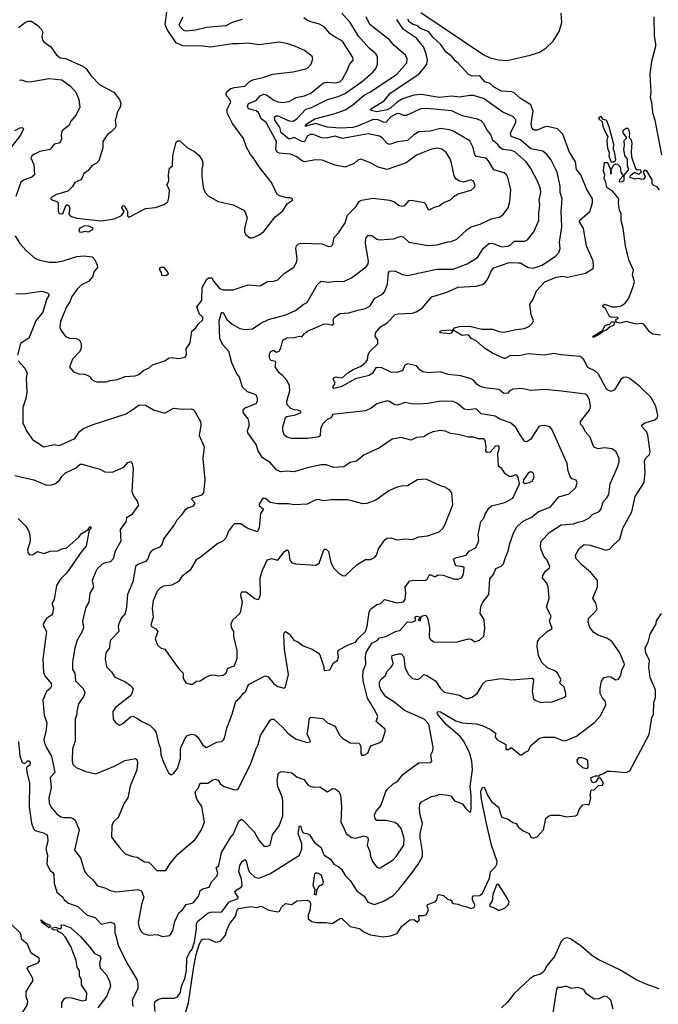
# Model space of a CAD drawing. Extents: x 1552294 to 1694791, y 811929 to 917222.
# Tile 327 of 643: x 1614124 to 1619149, y 879983 to 887724. Entities that reach past the tile are written whole.
import ezdxf

# ---------------------------------------------------------------- set-up
doc = ezdxf.new("R2010")
doc.units = 0

msp = doc.modelspace()

# ---------------------------------------------------------------- linework, layer by layer
at = {"layer": '0CON10XD'}
for points in [[(1616075, 886484.2), (1616007.6, 886567.6), (1615965, 886636.2), (1615940, 886665), (1615907, 886727), (1615885, 886790), (1615798.5, 886908.5), (1615758.1, 886985), (1615754.6, 887015.4), (1615784.4, 887075), (1615777.3, 887095), (1615750.9, 887125), (1615750, 887145), (1615762.9, 887165), (1615785, 887182.3), (1615815, 887191.6), (1615895, 887200.9), (1615931.7, 887238.3), (1615958.7, 887251.3), (1616045, 887271.5), (1616114, 887296), (1616275, 887313.1), (1616375, 887337.1), (1616395, 887347.5), (1616418, 887375), (1616431.2, 887415), (1616426.2, 887435), (1616365, 887481.4), (1616295, 887511.9), (1616225, 887536.7), (1616165, 887548.1), (1616005, 887527.1), (1615925, 887540.4), (1615845, 887532.7), (1615795, 887534.5), (1615625, 887506.5), (1615565, 887514.5), (1615407.8, 887517.8), (1615355, 887541.4), (1615285.5, 887645.5), (1615268.4, 887685), (1615282, 887785)], [(1617225, 886818.5), (1617175, 886774.6), (1617097.8, 886762.2), (1617035, 886743.3), (1617015, 886751.1), (1616975, 886794.5), (1616955, 886807.1), (1616865, 886825.3), (1616665, 886790.6), (1616605, 886807.7), (1616537.6, 886792.4), (1616497.5, 886795), (1616435, 886820.4), (1616415, 886822.1), (1616388.2, 886811.8), (1616365, 886764.6), (1616345, 886766.5), (1616285, 886796.4), (1616245, 886783.2), (1616182.6, 886835), (1616170.3, 886875), (1616132.3, 886935), (1616129.5, 886960.5), (1616142.2, 886967.8), (1616155, 886966.9), (1616245, 886927.5), (1616275, 886927.2), (1616305.4, 886945), (1616375, 887020.4), (1616415, 887029.5), (1616545, 887095.3), (1616630.9, 887119.1), (1616685, 887143.9), (1616820.1, 887239.9), (1616905.3, 887314.7), (1616925, 887340.8), (1616939.1, 887375), (1616938.2, 887435), (1616925.9, 887455.9), (1616875, 887501.1), (1616790.6, 887595), (1616725, 887702.5), (1616658.8, 887775)], [(1617281.2, 887781.2), (1617775, 887447.6), (1617825, 887423.1), (1617895, 887406.9), (1617958.3, 887401.8), (1618139.2, 887445), (1618215, 887469.4), (1618265, 887499.8), (1618322.4, 887555), (1618368.2, 887631.8), (1618389, 887701), (1618385.2, 887774.8)], [(1614087.5, 886025), (1614124.2, 885965), (1614175, 885908), (1614245, 885846.2), (1614282.5, 885832.5), (1614355, 885817.8), (1614415, 885817.9), (1614465, 885827.7), (1614575, 885863.2), (1614631.7, 885868.3), (1614695, 885859.1), (1614715.3, 885835), (1614733.8, 885795), (1614735.6, 885775), (1614710, 885745), (1614698.2, 885701.8), (1614665.4, 885664.6), (1614610.2, 885639.8), (1614575.6, 885604.4), (1614535, 885547.5), (1614518.5, 885505), (1614492.9, 885465), (1614445, 885350), (1614440, 885305), (1614449.5, 885279.5), (1614485, 885232.5), (1614515, 885220), (1614568, 885218), (1614593.9, 885203.9), (1614608.3, 885178.3), (1614607.5, 885145), (1614598, 885115), (1614538.8, 885055), (1614515, 884992.5), (1614546.4, 884956.4), (1614590.7, 884940.7), (1614635, 884937.5), (1614655, 884930), (1614677.5, 884915), (1614687, 884897), (1614715, 884882.5), (1614735, 884876.7), (1614805, 884876), (1614835, 884887.5), (1614895, 884896.2), (1614955, 884917.5), (1615032.5, 884925), (1615061.2, 884935), (1615101.3, 884968.7), (1615143, 884987), (1615168.8, 885011.2), (1615265, 885042.5), (1615295, 885063.3), (1615315, 885066.7), (1615375, 885059.2), (1615425, 885070), (1615436.2, 885095), (1615433.3, 885135), (1615466, 885184), (1615472, 885222), (1615478.8, 885275), (1615509.5, 885300.5), (1615529.2, 885330.8), (1615565.8, 885365), (1615565.6, 885385), (1615538.3, 885408.3), (1615517.1, 885465), (1615558.2, 885515), (1615560.9, 885619.1), (1615596.7, 885685), (1615610, 885695), (1615635.8, 885695), (1615651.4, 885665), (1615695, 885611.4), (1615725, 885599.4), (1615805, 885600), (1615922.1, 885637.9), (1616015, 885632), (1616074.2, 885665.8), (1616125, 885669.2), (1616155, 885678), (1616205, 885728), (1616281.2, 885778.8), (1616302.5, 885815), (1616306.8, 885843.2), (1616295.6, 885925), (1616303, 885947), (1616317.6, 885962.4), (1616335, 885966.9), (1616505, 885960.8), (1616555, 885941.2), (1616575, 885943.3), (1616587.5, 885955), (1616598.3, 886011.7), (1616632.7, 886047.3), (1616685, 886127.5), (1616702.6, 886187.4), (1616768.3, 886251.7), (1616796.4, 886293.6), (1616814.6, 886305.4), (1616905, 886321.8), (1617035, 886305.6), (1617072.5, 886292.5), (1617105, 886266.5), (1617135, 886256.4), (1617155, 886262.5), (1617188.7, 886301.3), (1617205, 886305.8), (1617305.4, 886285.4), (1617316.9, 886275), (1617334.2, 886235), (1617345, 886230), (1617388.9, 886251.1), (1617425, 886260), (1617455.8, 886284.2), (1617515, 886307.5), (1617542.5, 886335), (1617575, 886353.8), (1617675.4, 886384.6), (1617702.5, 886407.5), (1617708.8, 886421.2), (1617695.8, 886455), (1617675, 886465.5), (1617615, 886447.1), (1617584.5, 886454.5), (1617558.7, 886468.7), (1617541.4, 886495), (1617521.1, 886595), (1617508.1, 886635), (1617478.6, 886678.6), (1617446.2, 886705), (1617415, 886712.5), (1617363.3, 886705), (1617245, 886658.5), (1617165, 886597.3), (1617016.1, 886546.1), (1616943.3, 886565), (1616885, 886598.6), (1616807.3, 886627.3), (1616785, 886620), (1616755, 886594.2), (1616685, 886563.8), (1616605, 886578.9), (1616505, 886620), (1616455, 886621.1), (1616365, 886605.6), (1616350.4, 886610.4), (1616305, 886645.6), (1616255, 886665.6), (1616165, 886674.7), (1616147.1, 886685), (1616139.4, 886705), (1616144.7, 886765), (1616085.2, 886875.2), (1616063.9, 886915), (1616024, 886945), (1616004, 886995), (1615985, 887007.7), (1615923.3, 887023.3), (1615917.3, 887045), (1615925, 887065.6), (1615985, 887087.3), (1616016.9, 887125), (1616045, 887137.3), (1616065, 887132.2), (1616125, 887090.7), (1616155, 887078.7), (1616195, 887073.1), (1616245, 887081.2), (1616298.3, 887111.8), (1616365, 887125.9), (1616415, 887146.8), (1616515, 887227.1), (1616545, 887232.5), (1616605, 887226.9), (1616642.5, 887235), (1616665, 887255.6), (1616707.1, 887335), (1616718.7, 887371.3), (1616748.5, 887405), (1616746.1, 887426.1), (1616665, 887554.2), (1616592, 887595), (1616565, 887615.8), (1616518.8, 887668.8), (1616481.9, 887688.1), (1616414.2, 887705.8), (1616381.4, 887721.4), (1616358.7, 887738.7)], [(1614115, 887663.3), (1614167.7, 887702.3), (1614187.3, 887712.7), (1614215, 887712.5), (1614265, 887680), (1614296.6, 887646.6), (1614306, 887625), (1614299.6, 887595), (1614304.7, 887564.7), (1614315, 887550.6), (1614369.7, 887509.7), (1614410.9, 887450.9), (1614443.3, 887425), (1614485, 887419.4), (1614626, 887355), (1614650, 887335), (1614684.7, 887284.7), (1614755, 887211.1), (1614865, 887154), (1614910, 887095), (1614919.2, 887065), (1614914.1, 887035.9), (1614890.8, 886995), (1614884, 886955), (1614874.2, 886935), (1614880.8, 886895), (1614877.5, 886875), (1614845, 886840.8), (1614815, 886821.2), (1614777.1, 886765), (1614778.1, 886715), (1614746.6, 886613.4), (1614728.8, 886595), (1614695, 886576.7), (1614657.4, 886532.6), (1614628, 886515), (1614614.2, 886475), (1614604, 886465), (1614558.1, 886445), (1614538.8, 886411.2), (1614504, 886375), (1614415, 886348.8), (1614372.5, 886325), (1614370, 886315), (1614385.8, 886304.2), (1614416.2, 886295), (1614428, 886285), (1614427.1, 886215), (1614435, 886200.6), (1614455, 886198.1), (1614467.5, 886205), (1614484.5, 886255.5), (1614495, 886269.2), (1614505, 886269.2), (1614517.7, 886245), (1614510.5, 886195), (1614525, 886180), (1614575, 886163.8), (1614765, 886142.5), (1614871.2, 886158.8), (1614925.8, 886184.2), (1614946.7, 886215), (1614927.5, 886245), (1614935, 886262.5), (1614945, 886260), (1614965, 886232.5), (1614973.3, 886215), (1614972, 886182), (1614985, 886172.5), (1615115, 886239.5), (1615192.7, 886247.3), (1615260.3, 886269.7), (1615288.7, 886291.3), (1615298, 886322), (1615303.1, 886385), (1615280.8, 886425), (1615298.6, 886455), (1615294.4, 886505), (1615303, 886557), (1615325.8, 886575), (1615330, 886655), (1615342.5, 886707.5), (1615355, 886760), (1615368.3, 886771.7), (1615385, 886772.5), (1615445, 886717.5), (1615498.3, 886688.3), (1615537.5, 886655), (1615563, 886613), (1615566.2, 886585), (1615556.2, 886545), (1615556.2, 886495), (1615567.5, 886405), (1615584, 886365), (1615608.3, 886338.3), (1615686.7, 886295), (1615805, 886267.5), (1615894.2, 886224.2), (1615913.8, 886165), (1615894, 886085), (1615893.8, 886055), (1615900, 886035), (1615935, 886008.8), (1615955, 886008.8), (1616007.7, 886032.3), (1616045, 886058), (1616135, 886174), (1616190.9, 886219.1), (1616232.3, 886277.7), (1616270, 886305), (1616270, 886315), (1616255, 886322.5), (1616225, 886322.5), (1616167.7, 886337.7), (1616150.3, 886350.3), (1616105.7, 886445), (1616075, 886484.2)], [(1614657, 883643), (1614648.5, 883585), (1614612.5, 883545), (1614495, 883374.4), (1614445.6, 883325), (1614414.6, 883275.4), (1614394.2, 883165.8), (1614377.5, 883135), (1614389.2, 883099.2), (1614382, 883055), (1614375, 883042), (1614335, 883015.6), (1614310, 882975), (1614311.4, 882955), (1614334.2, 882915), (1614306.7, 882695), (1614312.2, 882595), (1614322.9, 882565), (1614371.4, 882505), (1614375.7, 882485), (1614365, 882465.8), (1614335, 882441.4), (1614306.7, 882375), (1614317, 882257), (1614338.5, 882195), (1614331.1, 882125), (1614314, 882065), (1614315.9, 882045.9), (1614332.1, 882005), (1614373.8, 881933.8), (1614401.9, 881805), (1614364.1, 881765), (1614371.5, 881685), (1614352.9, 881605), (1614355.9, 881565.9), (1614368.8, 881535), (1614415, 881482.5), (1614447.9, 881457.9), (1614465, 881451.5), (1614525, 881450.5), (1614545, 881444.4), (1614561.2, 881431.2), (1614592.2, 881355), (1614555.6, 881195), (1614603.1, 881133.1), (1614635, 881028.8), (1614652.6, 881002.6), (1614698, 880965), (1614737.5, 880915), (1614795, 880897.1), (1614836.6, 880876.6), (1614885, 880866.9), (1615055, 880884.4), (1615083.6, 880873.6), (1615102.1, 880825), (1615082.4, 880767.6), (1615056, 880625), (1615063.1, 880583.1), (1615080, 880555), (1615095, 880540), (1615140, 880525), (1615205, 880531.2), (1615247, 880517), (1615305, 880522.5), (1615329.5, 880560.5), (1615345.8, 880635), (1615375, 880701.2), (1615404, 880725), (1615435, 880766.9), (1615489.6, 880780.4), (1615534.3, 880835), (1615545, 880876.2), (1615565, 880890), (1615615, 880904.2), (1615632, 880945), (1615675, 880990.6), (1615682.7, 881015), (1615671.2, 881055), (1615691.2, 881075), (1615712.1, 881175), (1615785, 881296.2), (1615805, 881317.5), (1615847.2, 881422.8), (1615863.7, 881436.3), (1615874.7, 881434.7), (1615968.3, 881338.3), (1616005, 881274.3), (1616045, 881226.7), (1616075, 881226), (1616093.8, 881235), (1616114.4, 881315), (1616165, 881386.7), (1616194.7, 881465.3), (1616195.4, 881585.4), (1616188.9, 881615), (1616154.7, 881694.7), (1616149.2, 881745), (1616160.5, 881799.5), (1616175, 881811.1), (1616196.6, 881813.4), (1616265, 881802.2), (1616307.3, 881767.3), (1616359.8, 881749.8), (1616395, 881705.7), (1616415, 881695.6), (1616445, 881689.4), (1616485, 881692), (1616545, 881652.5), (1616585, 881678.6), (1616605, 881675.5), (1616635, 881655.7), (1616647.3, 881627.3), (1616655.4, 881535.4), (1616650.9, 881415), (1616666.4, 881386.4), (1616692.9, 881325), (1616735, 881294.2), (1616765, 881289.2), (1616835, 881306.2), (1616862.5, 881295), (1616866.1, 881276.1), (1616859.2, 881235), (1616879.4, 881185), (1616884.4, 881145), (1616900.6, 881105), (1616935, 881060), (1616955, 881054), (1616965, 881057.5), (1617061.7, 881118.3), (1617086.7, 881145), (1617146.2, 881235), (1617149.6, 881285), (1617125.4, 881365), (1617102.7, 881395), (1617075, 881412.5), (1617005, 881426.5), (1616935, 881426.7), (1616918.8, 881445), (1616915.8, 881475), (1616932.5, 881505), (1616966, 881544), (1617004.3, 881655), (1617016.9, 881675), (1617063.6, 881716.4), (1617097.3, 881735), (1617139.6, 881790.4), (1617219.5, 881850.5), (1617265, 881880), (1617355, 881882.5), (1617368, 881895), (1617360, 881945), (1617374.2, 881975.8), (1617377.1, 882005), (1617343.1, 882185), (1617306.7, 882225), (1617151.4, 882291.4), (1617075, 882356.5), (1617005, 882399.1), (1616964.4, 882455), (1616955.6, 882485), (1616955.6, 882514.4), (1616964.5, 882535.5), (1617001.1, 882568.9), (1617015, 882602.5), (1617042.8, 882627.2), (1617058.9, 882651.1), (1617061.5, 882665), (1617051.8, 882708.2), (1617055, 882724.2), (1617105, 882739.3), (1617125, 882737.1), (1617145.6, 882715.6), (1617155, 882636.7), (1617166.7, 882605), (1617182.5, 882575), (1617214.4, 882545), (1617255, 882537.1), (1617275, 882546.4), (1617305, 882575.8), (1617326.7, 882566.7), (1617396.2, 882525), (1617436.2, 882465), (1617465, 882436), (1617584.2, 882414.2), (1617615, 882394.2), (1617645, 882384), (1617685, 882397.5), (1617724.2, 882425), (1617769.4, 882505), (1617795, 882526.2), (1617913.2, 882543.2), (1617995, 882532.9), (1618155, 882547.5), (1618166, 882535), (1618157.1, 882445), (1618166, 882385), (1618185, 882370), (1618225, 882354.3), (1618275, 882361.4), (1618305, 882359.2), (1618405, 882394), (1618420, 882405), (1618422, 882425), (1618407.1, 882475), (1618376, 882505), (1618373.8, 882515), (1618384, 882535), (1618355.7, 882585), (1618333.8, 882605), (1618277.9, 882627.9), (1618231.1, 882671.1), (1618205.4, 882725.4), (1618195.8, 882795.8), (1618198.5, 882831.5), (1618215, 882859.2), (1618275, 882913.3), (1618313, 882937), (1618292.9, 882995), (1618305.5, 883035.5), (1618268.8, 883105), (1618290.6, 883175), (1618283.1, 883265), (1618272.5, 883295), (1618237.5, 883335), (1618240.8, 883355), (1618261.9, 883388.1), (1618292, 883415), (1618295.5, 883425), (1618275.5, 883475), (1618247.2, 883507.2), (1618228.2, 883555), (1618222.1, 883585), (1618226.5, 883625), (1618294.2, 883695.8), (1618385, 883752), (1618485, 883760.6), (1618515, 883774.5), (1618555, 883780), (1618601.2, 883805), (1618633.8, 883835), (1618680, 883855), (1618696.8, 883873.2), (1618715, 883932.5), (1618744.5, 883965.5), (1618760, 883990), (1618769.4, 884075), (1618826.9, 884205), (1618841.7, 884248.3), (1618841.4, 884275), (1618816, 884325), (1618785, 884350), (1618725, 884358.9), (1618675, 884349.2), (1618650.3, 884360.3), (1618637, 884377), (1618612, 884442), (1618572, 884485), (1618553.8, 884525), (1618536.7, 884545), (1618536.2, 884565), (1618605, 884651.2), (1618611.4, 884668.6), (1618614.6, 884685), (1618606.8, 884735), (1618589.5, 884769.5), (1618575, 884778.8), (1618385.9, 884804.1), (1618255, 884815.4), (1618145, 884807.8), (1618074.7, 884825.3), (1618005, 884820), (1617978.8, 884805), (1617963.6, 884786.4), (1617934.3, 884784.3), (1617895.2, 884815.2), (1617785, 884830.2), (1617741.8, 884841.8), (1617722.5, 884855), (1617695, 884889.2), (1617675, 884901.4), (1617595, 884924.4), (1617495, 884933.1), (1617435, 884955.5), (1617345, 884947.1), (1617295.8, 884955.8), (1617271.7, 884971.7), (1617245, 885002), (1617175, 885018.1), (1617155, 885008.8), (1617135, 884963.6), (1617085, 884950.6), (1617045, 884952.7), (1616969.4, 884989.4), (1616925, 884986.7), (1616901.1, 884945), (1616874.1, 884925.9), (1616765, 884899.1), (1616652.5, 884837.5), (1616595, 884824.6), (1616588.6, 884835), (1616605.6, 884865), (1616592.2, 884895), (1616592.6, 884907.4), (1616615, 884914.6), (1616655, 884908.8), (1616675, 884918.2), (1616705, 884946.4), (1616746.9, 884973.1), (1616809.9, 885000.1), (1616848.2, 885031.8), (1616859.6, 885050.4), (1616865, 885090), (1616876.4, 885113.6), (1616941.2, 885175), (1616942, 885205), (1616921.2, 885235), (1616926, 885265), (1616962.2, 885307.8), (1617015, 885341.4), (1617078.8, 885405), (1617101.2, 885411.2), (1617215, 885415.8), (1617244.3, 885425.7), (1617290, 885455), (1617366.3, 885543.7), (1617485, 885582.1), (1617575, 885620.8), (1617715, 885627.8), (1617765, 885641.5), (1617784.7, 885655.3), (1617805, 885682.2), (1617837.4, 885752.6), (1617855, 885771.9), (1617975, 885814.5), (1618045, 885811.8), (1618065, 885813.3), (1618125, 885775.5), (1618165, 885770), (1618235, 885793.6), (1618339.2, 885865), (1618365, 885893.8), (1618376.9, 885925), (1618371.4, 885975), (1618388.5, 886095), (1618384.6, 886214.6), (1618391.8, 886315), (1618377.1, 886365), (1618376.2, 886415), (1618351.8, 886525), (1618303.9, 886623.9), (1618270.6, 886665), (1618239.8, 886689.8), (1618145, 886709.3), (1618065, 886780.5), (1617991.4, 886805), (1617984.5, 886835), (1618027.5, 886915), (1618027.3, 886937.3), (1618005, 886962.2), (1617926.6, 886996.6), (1617774.3, 887105), (1617695, 887126.7), (1617665, 887127.8), (1617584.8, 887115.2), (1617525, 887121.2), (1617425, 887111.9), (1617285, 887135.8), (1617225, 887131), (1617135, 887102.3), (1617093.7, 887076.3), (1617045, 887031.3), (1617015, 887015.7), (1616935, 886998.1), (1616888.7, 887008.7), (1616882, 887015), (1616891.4, 887025), (1616990.5, 887085), (1617039.5, 887145), (1617265, 887296.6), (1617307.8, 887345), (1617328.5, 887375), (1617332.9, 887405), (1617322.3, 887455), (1617301.2, 887511.2), (1617247.4, 887577.4), (1617145, 887645.4), (1617090.6, 887725)], [(1615050.9, 881880.9), (1615044.6, 881825), (1614993.4, 881696.6), (1614975.7, 881605), (1614945, 881563.8), (1614898.2, 881451.8), (1614860.6, 881415), (1614849.6, 881385), (1614847.5, 881297.5), (1614908.8, 881215), (1614955, 881166.2), (1615015, 881144), (1615049.1, 881139.1), (1615105, 881103.6), (1615140.3, 881100.3), (1615203.8, 881033.8), (1615275, 881034), (1615309.2, 881090.8), (1615367.3, 881162.7), (1615505, 881278.6), (1615554.3, 881355), (1615577.5, 881415), (1615557.3, 881537.3), (1615518.7, 881595), (1615504.2, 881645), (1615508.9, 881661.1), (1615531.9, 881685), (1615545, 881720), (1615605, 881721.5), (1615645, 881747.8), (1615665, 881752.5), (1615684.6, 881744.6), (1615704.7, 881714.7), (1615734, 881695), (1615815, 881668.7), (1615835, 881670.4), (1615845, 881678.9), (1615942.5, 881875), (1615984.2, 881995), (1616001.2, 882025), (1616020, 882095), (1616095, 882216.2), (1616105.9, 882224.1), (1616125, 882224), (1616192.6, 882162.6), (1616234.7, 882114.7), (1616295, 882069.2), (1616385, 882041.2), (1616410, 882045), (1616413.3, 882055), (1616385.9, 882105), (1616399.6, 882190.4), (1616402.6, 882225), (1616415, 882239.1), (1616509.1, 882229.1), (1616545, 882196.5), (1616605, 882170), (1616639.9, 882099.9), (1616665, 882074.5), (1616725, 882038.2), (1616796, 882035), (1616808.5, 882008.5), (1616807.9, 881955), (1616815, 881942.5), (1616835, 881942.5), (1616862.2, 881957.8), (1616881.2, 882005), (1616892.7, 882017.3), (1616951.7, 882038.3), (1616975.6, 882054.4), (1617000, 882125), (1617000, 882145), (1616930, 882205), (1616940.8, 882245), (1616918.9, 882295), (1616860.5, 882390.5), (1616827.9, 882515), (1616822.9, 882555), (1616825.3, 882605), (1616847.8, 882657.8), (1616844.2, 882715), (1616851.4, 882748.6), (1616895, 882823.1), (1616937.7, 882842.3), (1616956.2, 882865), (1617005, 882875.5), (1617085, 882915.6), (1617115, 882922.2), (1617175, 882990.6), (1617205, 882987.5), (1617232.5, 882995), (1617240, 883005), (1617232.5, 883025), (1617242.5, 883035), (1617269.3, 883029.3), (1617271.7, 883018.3), (1617260, 883005), (1617275, 882997.5), (1617286.4, 883033.6), (1617315, 883042.5), (1617325, 883037.5), (1617335, 883011.2), (1617349.5, 882945), (1617345, 882871.2), (1617355, 882854.4), (1617385, 882828.8), (1617565, 882833.3), (1617655, 882856), (1617675, 882853.8), (1617705, 882833.3), (1617742.5, 882845), (1617775, 882877.5), (1617784.2, 882935), (1617778.8, 883008.8), (1617746.9, 883055), (1617752.7, 883107.3), (1617766.9, 883143.1), (1617816.2, 883205), (1617822.5, 883325), (1617852.5, 883365), (1617870.5, 883409.5), (1617912.1, 883427.9), (1617930.8, 883445), (1617946.1, 883496.1), (1617967.5, 883545), (1617980.8, 883605), (1618012.5, 883695), (1618035, 883735.7), (1618085, 883782), (1618156, 883814), (1618204, 883855), (1618300, 883895), (1618365, 883972.7), (1618448.1, 883995), (1618500.8, 884045), (1618511.4, 884085), (1618503.1, 884103.1), (1618468.8, 884115), (1618455, 884131.2), (1618440.5, 884175), (1618430.4, 884235), (1618310, 884505), (1618295, 884522.9), (1618255, 884532.7), (1618225, 884531.9), (1618208.8, 884525), (1618145, 884426), (1618115, 884404.2), (1618095, 884410), (1618056.6, 884466.6), (1618027.3, 884517.3), (1617985, 884555.5), (1617902.5, 884582.5), (1617865, 884605.6), (1617755, 884624.6), (1617715, 884664.3), (1617655, 884656.5), (1617621.7, 884661.7), (1617567.5, 884705), (1617535, 884721.5), (1617435, 884724.4), (1617335, 884705.6), (1617265, 884702.2), (1617205, 884704.4), (1617156.2, 884713.8), (1617097, 884693), (1617075, 884696.7), (1617035, 884722.9), (1617015, 884726.1), (1616935, 884702.5), (1616890.7, 884669.3), (1616845, 884649.2), (1616585, 884620), (1616577.5, 884595), (1616541.9, 884578.1), (1616507.1, 884542.9), (1616491.8, 884505), (1616487.9, 884452.1), (1616476.7, 884443.3), (1616445, 884438.6), (1616391.7, 884431.7), (1616265, 884430), (1616225, 884441.4), (1616205, 884458.8), (1616194.1, 884494.1), (1616193.9, 884523.9), (1616215.8, 884595), (1616226.2, 884605), (1616295, 884617.3), (1616340, 884635), (1616333.8, 884645), (1616315, 884652.9), (1616285, 884655.5), (1616256.7, 884666.7), (1616228.9, 884695), (1616226.4, 884725), (1616250, 884805), (1616245.7, 884845), (1616225, 884888.8), (1616194.2, 884924.2), (1616165, 884946.7), (1616134, 884995), (1616140, 885025), (1616136.1, 885036.1), (1616100, 885045), (1616090, 885065), (1616090, 885095), (1616097.5, 885115), (1616115, 885123.3), (1616125, 885123.3), (1616145, 885110), (1616165, 885116.7), (1616179.4, 885140.6), (1616195, 885203.3), (1616225, 885223.8), (1616285, 885225.8), (1616325, 885236.2), (1616345, 885230), (1616363.3, 885255), (1616388, 885275), (1616515, 885328.7), (1616542.3, 885332.3), (1616585, 885322), (1616596, 885335), (1616590.8, 885365), (1616602, 885385), (1616645, 885414.4), (1616715, 885419.6), (1616785, 885441.1), (1616845, 885451.9), (1616880.8, 885475), (1616917.5, 885535), (1616978, 885565), (1616995.7, 885585), (1617017.9, 885645), (1617025.7, 885734.3), (1617035, 885746), (1617075, 885750), (1617135, 885720), (1617175, 885713.5), (1617405, 885761.1), (1617535, 885762.5), (1617645, 885804.4), (1617725, 885854.3), (1617772.2, 885927.8), (1617815, 885964.4), (1617845, 885965.6), (1617915, 885938.8), (1617965.8, 885944.2), (1617986.8, 885953.2), (1618015, 885982.7), (1618095, 885981.9), (1618118.3, 885991.7), (1618168.1, 886055), (1618209.6, 886145), (1618208.5, 886205), (1618217.1, 886265), (1618210.5, 886305), (1618223.1, 886366.9), (1618222, 886395), (1618203.6, 886445), (1618146.5, 886555), (1618108.9, 886605), (1618018.6, 886685), (1617994.7, 886694.7), (1617925, 886702.5), (1617905.4, 886715), (1617883.9, 886743.9), (1617847.5, 886775), (1617831.5, 886821.5), (1617801.1, 886855), (1617775, 886906), (1617755, 886928.6), (1617725, 886941.9), (1617605, 886968.8), (1617525, 887008), (1617355, 887022), (1617285, 887024.6), (1617165, 886970.4), (1617145, 886970.5), (1617115, 886984.6), (1617095, 886986.4), (1617045, 886959.4), (1617005, 886914.6), (1616985, 886917.2), (1616945, 886936.5), (1616905, 886939.3), (1616783, 886887), (1616745, 886876.4), (1616645, 886871.7), (1616545, 886879.2), (1616452.2, 886907.8), (1616371.2, 886885), (1616383.4, 886905), (1616445, 886944.8), (1616605, 886986.9), (1616685, 887014.7), (1616745, 887054.1), (1616835, 887129.7), (1616885, 887156.5), (1617091.1, 887295), (1617169.6, 887385), (1617172.7, 887415), (1617159.5, 887445), (1617071.7, 887521.7), (1617033.3, 887565), (1616878.1, 887685), (1616850.4, 887745)], [(1615190.8, 879925), (1615186, 879985), (1615191.2, 880005), (1615215, 880022), (1615245, 880030.8), (1615338.7, 880031.3), (1615365, 880041.4), (1615388.8, 880075), (1615398.2, 880125), (1615422.7, 880185), (1615437.3, 880245), (1615439.7, 880345), (1615457, 880385), (1615480.2, 880415), (1615499.6, 880475), (1615514.6, 880575), (1615514.8, 880615.2), (1615524.1, 880635), (1615607.9, 880702.1), (1615625, 880708.2), (1615715, 880710), (1615771.7, 880788.3), (1615843.1, 880815), (1615843.5, 880825), (1615817.5, 880865), (1615835, 880884.5), (1615866.9, 880903.1), (1615874.2, 880915.8), (1615870, 880970), (1615847.5, 881025), (1615855.5, 881075), (1615875, 881105.8), (1615895, 881120), (1615905, 881111.2), (1615922.6, 881042.6), (1615935, 881018.5), (1615975, 880981.1), (1616005, 880974.4), (1616091.9, 881008.1), (1616305, 881143.1), (1616325, 881154), (1616345.3, 881205), (1616342.8, 881245), (1616314.8, 881325), (1616324.6, 881385), (1616335, 881383.8), (1616340.5, 881355), (1616355, 881331.9), (1616385.5, 881325.5), (1616405, 881314.4), (1616443.1, 881255), (1616496.7, 881216.7), (1616508.3, 881175), (1616520.3, 881155), (1616568.8, 881125), (1616595, 881084), (1616635, 881063.8), (1616655, 881046), (1616683.8, 880995), (1616725, 880956.7), (1616777.5, 880875), (1616833.2, 880833.2), (1616863.3, 880785), (1616915, 880766.2), (1616987.2, 880792.8), (1617061.7, 880838.3), (1617107.8, 880885), (1617215, 881022.2), (1617260.4, 881085), (1617294.2, 881145.8), (1617294.4, 881185), (1617276, 881295), (1617276.2, 881325), (1617293.8, 881405), (1617271.7, 881481.7), (1617270, 881525), (1617273.7, 881556.3), (1617286, 881575), (1617365, 881616.7), (1617405, 881623.8), (1617425, 881633.8), (1617495, 881627.5), (1617518.2, 881618.2), (1617545, 881582.9), (1617608.8, 881558.8), (1617631.2, 881525), (1617665, 881492.5), (1617672.5, 881497.5), (1617675.5, 881524.5), (1617677.6, 881625), (1617668, 881695), (1617687.7, 881825), (1617681.2, 881895), (1617663.2, 881963.2), (1617616.5, 882055), (1617589.5, 882089.5), (1617476.8, 882185), (1617411.8, 882265), (1617408.6, 882275), (1617415, 882284), (1617435, 882281.8), (1617555, 882212.5), (1617605, 882196.8), (1617715, 882186.5), (1617763.7, 882173.7), (1617826.8, 882146.8), (1617866.7, 882115), (1617866.2, 882085), (1617877.5, 882065), (1617950, 882025), (1617950, 881985), (1617970, 881985), (1617985, 882000), (1617995, 882000), (1618062.5, 881945), (1618075, 881943.8), (1618096.7, 881963.3), (1618125, 881976.7), (1618133.3, 881985), (1618142.5, 882015), (1618215, 882073.8), (1618245, 882083.8), (1618331.7, 882081.7), (1618403, 882053), (1618425, 882055.6), (1618505, 882091.5), (1618649.4, 882200.6), (1618691, 882249), (1618737.1, 882335), (1618734.4, 882364.4), (1618705.9, 882395.9), (1618692.5, 882425), (1618690.5, 882469.5), (1618703, 882523), (1618719.3, 882550.7), (1618755, 882560), (1618775, 882556.2), (1618813.2, 882533.2), (1618835, 882539.4), (1618855, 882569.2), (1618861.4, 882608.6), (1618881.9, 882655), (1618880.8, 882665), (1618847.1, 882745), (1618785, 882832), (1618748.9, 882858.9), (1618676.2, 882885), (1618640.8, 882905), (1618610.8, 882945), (1618597, 882987), (1618599.4, 883015), (1618657, 883073), (1618666.9, 883095), (1618656.7, 883136.7), (1618633.3, 883175), (1618670, 883265), (1618670, 883315), (1618618.3, 883378.3), (1618549.2, 883435), (1618503.3, 883485), (1618496.7, 883515), (1618526.2, 883565), (1618565, 883596.9), (1618615, 883593.5), (1618735, 883552.1), (1618765, 883560), (1618795, 883596.2), (1618845, 883639.2), (1618869.1, 883725), (1618939.1, 883855), (1618966, 883974), (1619036.2, 884085), (1619046, 884165), (1619040, 884255), (1619046.7, 884275), (1619080, 884305), (1619084, 884325), (1619067.2, 884457.2), (1619055.4, 884485.4), (1619026.7, 884515), (1619016.7, 884535), (1619045, 884553.5), (1619122.6, 884577.4), (1619142.9, 884595), (1619145.7, 884615), (1619128.1, 884685), (1619090, 884755), (1619005, 884838.5), (1618925, 884902.5), (1618895, 884912), (1618875, 884910), (1618855, 884893.8), (1618805, 884814.3), (1618775, 884800.8), (1618748.8, 884815), (1618735, 884828.8), (1618677.9, 884937.9), (1618655, 884959.4), (1618595, 884990.5), (1618560.5, 885055), (1618535, 885077), (1618385, 885088.6), (1618325, 885099.1), (1618255, 885085.2), (1618124.3, 885095.7), (1618055, 885081.5), (1617985, 885084.3), (1617945, 885058.8), (1617935, 885058.8), (1617845, 885100.8), (1617782.2, 885142.2), (1617711.7, 885201.7), (1617675, 885216.2), (1617664.2, 885235), (1617650, 885245), (1617605, 885240.3), (1617535, 885282.5), (1617519.9, 885260.1), (1617505, 885253.1), (1617433.1, 885263.1), (1617432.2, 885275), (1617445, 885279.7), (1617505.4, 885285.4), (1617530, 885280), (1617545, 885302.2), (1617585, 885310.8), (1617665, 885313.6), (1617760.3, 885290.3), (1617845, 885291.1), (1617895, 885271.1), (1617933.3, 885266.7), (1618031.5, 885288.5), (1618094.7, 885295.3), (1618135.7, 885315), (1618157.1, 885335), (1618167.1, 885355), (1618149.2, 885405), (1618137.5, 885485), (1618163.9, 885526.1), (1618189.1, 885590.9), (1618255, 885662.7), (1618345, 885699.2), (1618395, 885706.4), (1618435, 885699.5), (1618575, 885730), (1618635, 885767.5), (1618640, 885785), (1618636, 885825), (1618583.3, 885945), (1618561.1, 886081.1), (1618528.1, 886135), (1618528.1, 886145), (1618610, 886215), (1618630, 886285), (1618632, 886315), (1618582.9, 886395), (1618539.4, 886505), (1618504.8, 886544.8), (1618496.9, 886606.9), (1618448, 886688), (1618397.3, 886825), (1618355, 886866.2), (1618275, 886883.4), (1618255, 886881.5), (1618195, 886854.4), (1618175, 886854.3), (1618165, 886860.8), (1618154.4, 886875), (1618148.5, 886905), (1618163.6, 887005), (1618145, 887055.5), (1618065, 887103.6), (1618015, 887149.3), (1617995, 887157.1), (1617915, 887161.8), (1617852.7, 887195), (1617825, 887221.6), (1617785, 887236), (1617745, 887282.2), (1617685, 887280), (1617655, 887292.7), (1617575, 887383.2), (1617550, 887400), (1617525, 887434.3), (1617478.4, 887468.4), (1617435, 887532), (1617377.1, 887585), (1617340.8, 887630.8), (1617277.3, 887655), (1617247.9, 887677.9), (1617220.9, 887685), (1617192.3, 887705), (1617179, 887729)], [(1615875, 887725.4), (1615795, 887701.6), (1615745, 887675.9), (1615595, 887663.5), (1615508.3, 887641.7), (1615435, 887634.7), (1615415, 887639.2), (1615388.5, 887665), (1615379.1, 887685), (1615410.9, 887745)], [(1619114, 887745), (1619115.2, 887595), (1619127.2, 887537.2), (1619126.3, 887513.7)], [(1619126.3, 887513.7), (1619095.9, 887395), (1619081.5, 887295), (1619090.4, 887155), (1619084.2, 887115), (1619095.3, 887075.3), (1619103, 886995), (1619121.9, 886935), (1619175, 886660.8)], [(1614122.5, 887247.5), (1614135, 887250.8), (1614175, 887237.1), (1614205, 887234.5), (1614355, 887261.5), (1614455, 887250.5), (1614525, 887201.5), (1614565.8, 887155), (1614590.6, 887095), (1614597.8, 887035), (1614568.5, 886975), (1614526.2, 886925), (1614514, 886895), (1614458.8, 886851.2), (1614449.6, 886825), (1614452.2, 886785), (1614445.5, 886765), (1614434.1, 886754.1), (1614395, 886745.7), (1614365, 886703.4), (1614282.9, 886687.1), (1614235.8, 886665), (1614222, 886655), (1614213, 886637), (1614223.1, 886615), (1614234.6, 886585), (1614240, 886505), (1614220.8, 886485), (1614155, 886462.2), (1614133.1, 886446.9), (1614095, 886333.8)], [(1618795, 886603.3), (1618784.1, 886604.1), (1618774.1, 886614.1), (1618761.7, 886651.7), (1618765.8, 886675.8), (1618751.2, 886711.2), (1618745.6, 886775), (1618754.3, 886805), (1618738, 886828), (1618718.5, 886875), (1618708.6, 886918.6), (1618680, 886945), (1618685, 886960), (1618695, 886964), (1618712.2, 886942.2), (1618737.3, 886937.3), (1618760.5, 886885), (1618795.8, 886745), (1618792.9, 886705), (1618801.4, 886685), (1618810.6, 886625), (1618808.8, 886611.2), (1618795, 886603.3)], [(1614085, 886851.5), (1614125, 886873.3), (1614143.3, 886875), (1614153.5, 886865), (1614130.7, 886815), (1614060, 886725)], [(1614112.3, 885042.3), (1614163.8, 884985), (1614184, 884945), (1614175.6, 884905), (1614180.5, 884795), (1614173.3, 884745), (1614149.4, 884675), (1614148, 884555), (1614180.8, 884485), (1614224.5, 884424.5), (1614315, 884366), (1614395, 884384), (1614436.4, 884376.4), (1614558, 884432), (1614595, 884485.7), (1614625, 884508.9), (1614695, 884538.9), (1614961.2, 884625), (1615025, 884667.5), (1615065, 884696.5), (1615114.4, 884694.4), (1615177.4, 884657.4), (1615265, 884631.4), (1615335, 884670.8), (1615405, 884660.8), (1615475, 884664), (1615495.6, 884655.6), (1615545.8, 884565), (1615549.2, 884535), (1615535.8, 884455), (1615575.5, 884365.5), (1615564.4, 884275), (1615582, 884105), (1615570.7, 884005), (1615554.5, 883985), (1615488.8, 883965), (1615476.2, 883955), (1615501.2, 883925), (1615500, 883915), (1615483.2, 883896.8), (1615445, 883883.5), (1615422.8, 883867.2), (1615395, 883826.2), (1615359.7, 883790.3), (1615338.7, 883751.3), (1615257.5, 883645), (1615241.7, 883598.3), (1615224.4, 883575.6), (1615175, 883556), (1615155, 883541.2), (1615144.2, 883525), (1615132.5, 883485), (1615114, 883465), (1615055, 883440.6), (1615035.8, 883425), (1615015.4, 883304.6), (1614972.2, 883205), (1614965.6, 883105), (1614952.9, 883055), (1614921.8, 883018.2), (1614903.8, 882975), (1614898.9, 882955), (1614904.2, 882915), (1614839.2, 882845), (1614832.5, 882825), (1614831.9, 882785), (1614801.9, 882745), (1614797.7, 882697.7), (1614806, 882635), (1614845.5, 882595.5), (1614873.8, 882553.8), (1614950.9, 882520.9), (1614995, 882488.8), (1615016, 882465), (1615006, 882425), (1614995, 882408.8), (1614877.5, 882315), (1614856, 882285), (1614858.8, 882225), (1614877.3, 882197.3), (1614908.3, 882178.3), (1614935, 882191.4), (1614995, 882242.5), (1615015, 882247.5), (1615050.9, 882230.9), (1615085.5, 882205.5), (1615148.5, 882178.5), (1615183, 882143), (1615197.9, 882117.9), (1615216, 882035), (1615231.4, 881995), (1615235.8, 881945), (1615256.1, 881886.1), (1615295, 881802.5), (1615315, 881786.7), (1615335, 881797.5), (1615365, 881836.7), (1615388.6, 881915), (1615390, 881995), (1615425.4, 882074.6), (1615445, 882096), (1615475, 882106), (1615505, 882102), (1615525, 882084.2), (1615565, 882018.8), (1615595, 882001.2), (1615675, 882043.3), (1615715, 882050), (1615727.7, 882062.3), (1615736, 882075), (1615754.3, 882155), (1615796.9, 882265), (1615823.6, 882366.4), (1615857.1, 882392.9), (1615885, 882430), (1615904.4, 882445.6), (1615924.2, 882495.8), (1616055, 882564.2), (1616077.9, 882557.9), (1616123.2, 882503.2), (1616155, 882482.5), (1616205, 882467.5), (1616215, 882477.5), (1616240, 882575), (1616206.9, 882775), (1616203.1, 882886.9), (1616206.2, 882903.8), (1616215, 882912.5), (1616245, 882896), (1616281.4, 882845), (1616312.5, 882832.5), (1616355, 882801.4), (1616425.4, 882775.4), (1616475, 882744.2), (1616485, 882730), (1616518, 882635), (1616516.7, 882615), (1616525, 882606.7), (1616565, 882612.5), (1616593.8, 882666.2), (1616625, 882686), (1616633, 882713), (1616627.1, 882755), (1616632.2, 882767.8), (1616703.4, 882806.6), (1616765, 882829.4), (1616789, 882861), (1616845, 882913.9), (1616858.8, 882955), (1616873.8, 883066.2), (1616885, 883089.2), (1616934, 883125), (1616965.8, 883135), (1616995, 883165.8), (1617095, 883139.5), (1617145, 883146.5), (1617155.9, 883165), (1617162.3, 883215), (1617155.8, 883265), (1617195, 883311.3), (1617225, 883317.7), (1617315, 883313.6), (1617328.8, 883325), (1617345, 883356.2), (1617355, 883362), (1617385, 883346.2), (1617395, 883346.2), (1617415, 883360), (1617455, 883356.7), (1617545, 883326), (1617575, 883325.7), (1617601.2, 883335), (1617616.7, 883365), (1617620, 883415), (1617611.7, 883421.7), (1617555, 883430), (1617538.3, 883481.7), (1617560, 883495), (1617637.4, 883512.6), (1617660.8, 883545), (1617709.7, 883570.3), (1617729.5, 883605), (1617735.6, 883635), (1617731.9, 883675), (1617752.3, 883777.7), (1617775.6, 883805), (1617785.7, 883835), (1617815, 883883.8), (1617835, 883902), (1617941.2, 883928.8), (1618005, 883962.2), (1618056.7, 884075), (1618046.3, 884126.3), (1618035, 884142.5), (1618025, 884145.6), (1617995, 884131.9), (1617975, 884132.5), (1617943.7, 884153.7), (1617918, 884195), (1617891.5, 884211.5), (1617887.1, 884315), (1617897.3, 884347.3), (1617896, 884365), (1617885, 884372.9), (1617868.8, 884371.2), (1617825, 884322.5), (1617800.3, 884320.3), (1617791.1, 884335), (1617793.8, 884365), (1617785.3, 884415), (1617775, 884428.1), (1617735, 884429.1), (1617695, 884441.1), (1617655, 884442.5), (1617575, 884462.2), (1617515, 884469.4), (1617475, 884489.2), (1617435, 884494.4), (1617375, 884483.3), (1617336, 884465), (1617305, 884444.2), (1617245, 884438), (1617205, 884418.6), (1617125, 884438.5), (1617054.5, 884425.5), (1616955, 884358.6), (1616835, 884302), (1616775, 884253.3), (1616725, 884242), (1616675, 884208.6), (1616595, 884204), (1616535, 884223.1), (1616495, 884223.1), (1616385, 884201.1), (1616285, 884170), (1616225, 884174.4), (1616175, 884167.8), (1616145, 884184.2), (1616095, 884242.5), (1616035, 884278.8), (1616000.8, 884335), (1615984.2, 884385), (1615918.8, 884475), (1615916.2, 884495), (1615929.3, 884529.3), (1615930.8, 884555), (1615921.4, 884585), (1615882, 884635), (1615882.5, 884655), (1615899.1, 884670.9), (1615984.3, 884705), (1615996.5, 884725), (1615996.3, 884746.3), (1615984.3, 884774.3), (1615917.3, 884797.3), (1615876.2, 884835), (1615853, 884913), (1615829.2, 884945), (1615792.9, 885025), (1615768.8, 885115), (1615725.7, 885165.7), (1615699, 885215), (1615693.9, 885355), (1615710, 885415), (1615715, 885422), (1615725, 885420.6), (1615755, 885366.9), (1615795, 885330), (1615855.4, 885295.4), (1615895, 885289.2), (1615956.4, 885293.6), (1616022.2, 885337.8), (1616083, 885367), (1616217.3, 885402.7), (1616295, 885437.1), (1616355, 885484), (1616385, 885500), (1616465, 885638.8), (1616495, 885668.8), (1616555, 885660.4), (1616615, 885667.3), (1616675, 885666), (1616735.4, 885694.6), (1616849.8, 885780.2), (1616865, 885803.3), (1616868.5, 885825), (1616846.1, 885965), (1616848.1, 886005), (1616863.1, 886026.9), (1616895, 886026.9), (1616935, 885999.4), (1616955, 885993.3), (1617065, 886000.9), (1617125, 886021.4), (1617145, 886014), (1617185, 885974.3), (1617335, 885947.3), (1617405, 885952.7), (1617495, 885978.1), (1617519.7, 885979.7), (1617562.9, 885997.1), (1617645.4, 886074.6), (1617675, 886094.4), (1617746.7, 886115), (1617840.3, 886159.7), (1617898.6, 886171.4), (1617930, 886195), (1617966.3, 886243.7), (1617981.4, 886295), (1617987.5, 886385), (1617965.4, 886485), (1617953.6, 886505), (1617935, 886520), (1617855, 886544.5), (1617813.6, 886613.6), (1617794, 886634), (1617715, 886647.1), (1617704.7, 886664.7), (1617690.5, 886725), (1617665, 886771.2), (1617535, 886847.1), (1617505, 886857.3), (1617435, 886867.1), (1617355, 886847.5), (1617265, 886840.9), (1617225, 886818.5)], [(1619165, 885242.9), (1619105, 885251.9), (1619078.7, 885268.7), (1619035, 885328.8), (1619015, 885336.2), (1618975, 885330), (1618895, 885351.8), (1618845, 885338.7), (1618822.5, 885342.5), (1618812.5, 885355), (1618820.5, 885369.5), (1618832.5, 885375), (1618830, 885385), (1618785, 885382.5), (1618765, 885390), (1618733, 885453), (1618712.5, 885465), (1618710, 885475), (1618725, 885487.5), (1618785, 885467.5), (1618823, 885467), (1618855.8, 885474.2), (1618886.7, 885495), (1618915.5, 885534.5), (1618951.9, 885625), (1618960.5, 885665), (1618946.1, 885715), (1618953.5, 885755), (1618917.7, 885835), (1618889.5, 885945), (1618871.2, 886085), (1618857.3, 886145), (1618857.6, 886197.6), (1618844.3, 886225), (1618835.2, 886285), (1618838.2, 886315), (1618791.7, 886371.7), (1618744, 886405), (1618736.4, 886446.4), (1618723.8, 886475), (1618727.5, 886505), (1618716.7, 886535), (1618725, 886600), (1618745, 886600), (1618755, 886590), (1618773.3, 886545), (1618772.5, 886512.5), (1618780, 886515), (1618777.5, 886545), (1618798.6, 886581.4), (1618815, 886591.2), (1618827.7, 886587.7), (1618847.7, 886567.7), (1618854.2, 886524.2), (1618872.5, 886495), (1618842.5, 886465), (1618842, 886455), (1618845, 886450), (1618865, 886452), (1618879.5, 886460.5), (1618878.8, 886501.2), (1618917.5, 886545), (1618906.2, 886575), (1618907, 886627), (1618886.1, 886656.1), (1618876.2, 886705), (1618883.3, 886735), (1618880, 886775), (1618900, 886795), (1618872.5, 886835), (1618872.5, 886855), (1618895, 886870), (1618905, 886870), (1618915, 886860), (1618921.2, 886835), (1618918.3, 886798.3), (1618933.3, 886783.3), (1618940, 886755), (1618934, 886685), (1618937.5, 886645), (1618970, 886555), (1618982.5, 886542.5), (1619006.7, 886546.7), (1619012.5, 886525), (1618995, 886507.5), (1618965, 886523.3), (1618927.5, 886495), (1618922.5, 886485), (1618965, 886472.5), (1618995, 886477.5), (1619015, 886470), (1619037.7, 886472.3), (1619048.8, 886485), (1619033, 886527), (1619045, 886542.5), (1619055, 886536), (1619097.5, 886465), (1619097.5, 886435), (1619111.7, 886421.7), (1619135, 886413.3), (1619155, 886386.7)], [(1614615, 886054.2), (1614635, 886061.2), (1614665, 886056), (1614700, 886075), (1614703.3, 886085), (1614665, 886100.6), (1614635, 886104), (1614596.7, 886085), (1614588.8, 886075), (1614595.9, 886055.9), (1614615, 886054.2)], [(1615275, 885713.3), (1615293.8, 885725), (1615286.2, 885745), (1615260, 885775), (1615230, 885775), (1615222.5, 885762.5), (1615236.4, 885736.4), (1615240, 885715), (1615275, 885713.3)], [(1614095, 885570.6), (1614155, 885567.3), (1614295, 885590), (1614342.5, 885575), (1614353.8, 885565), (1614354, 885555), (1614334.4, 885525), (1614305.6, 885425), (1614251.9, 885355), (1614208.3, 885251.7), (1614195, 885221.1), (1614131.4, 885178.6), (1614105.8, 885085)], [(1618635, 885224.5), (1618636.7, 885235), (1618709.5, 885280.5), (1618730.2, 885319.8), (1618745, 885327.5), (1618765, 885326.2), (1618785, 885351.2), (1618803.3, 885345), (1618795, 885320.6), (1618770.2, 885309.8), (1618735, 885280.9), (1618707, 885273), (1618706, 885265), (1618678, 885245), (1618635, 885224.5)], [(1614085, 884139.1), (1614235, 884106.5), (1614335, 884064.4), (1614375, 884065.7), (1614401.2, 884075), (1614437.3, 884102.7), (1614455, 884132), (1614485, 884162), (1614563.2, 884196.8), (1614601.2, 884228.8), (1614615, 884230), (1614715, 884201.2), (1614755, 884191.2), (1614795, 884170), (1614855, 884167.5), (1614942.5, 884205), (1614975, 884241.2), (1614995, 884250), (1615007.9, 884235), (1615016.5, 884195), (1615006.7, 884015), (1615019.7, 883979.7), (1615049.5, 883939.5), (1615057.7, 883907.7), (1615005, 883831.2), (1614965, 883807.5), (1614958, 883775), (1614915, 883716.7), (1614918.9, 883625), (1614875.6, 883545), (1614860.6, 883485), (1614837.4, 883462.6), (1614788.3, 883451.7), (1614769.5, 883440.5), (1614735, 883405.6), (1614723.5, 883385), (1614694.4, 883315), (1614704.3, 883265), (1614676.5, 883215), (1614667.5, 883145), (1614645.6, 883105), (1614617.1, 882995), (1614625.7, 882945), (1614615.7, 882915), (1614576.2, 882845), (1614557.2, 882782.8), (1614538.5, 882675), (1614538.6, 882615), (1614557.5, 882585), (1614562.9, 882525), (1614624.3, 882465), (1614638, 882435), (1614630, 882405), (1614585.8, 882345), (1614572.5, 882285), (1614574.2, 882265), (1614560.5, 882225), (1614559.4, 882055), (1614539.1, 881990.9), (1614537.8, 881895), (1614545, 881866.7), (1614568.8, 881845), (1614645, 881811.8), (1614724.1, 881794.1), (1614875, 881858.5), (1614951.2, 881898.8), (1615035, 881914), (1615046.3, 881906.3), (1615050.9, 881880.9)], [(1615465, 882498.8), (1615485, 882500.8), (1615515, 882523.3), (1615545, 882526.7), (1615587.5, 882555), (1615625, 882571.2), (1615655, 882573.3), (1615685.9, 882564.1), (1615725, 882570), (1615748, 882585), (1615762.5, 882625), (1615815.5, 882645), (1615834.3, 882705), (1615834.3, 882765), (1615808.6, 882875), (1615808.6, 882915), (1615790.5, 882945), (1615788.5, 882975), (1615802.3, 883005), (1615855, 883054.7), (1615865, 883074.3), (1615877.3, 883145), (1615864.5, 883195), (1615865.8, 883215), (1615875, 883225.7), (1615905, 883224.3), (1615975, 883174.2), (1615995, 883166), (1616005, 883168.8), (1616017.9, 883205), (1616016.2, 883335), (1616033.9, 883396.1), (1616066, 883464), (1616075, 883476.2), (1616105, 883486.7), (1616155, 883474.3), (1616205, 883540), (1616225, 883555.8), (1616235, 883552.5), (1616241.9, 883531.9), (1616248.5, 883475), (1616265, 883452.5), (1616295, 883444.5), (1616455, 883434.8), (1616480.3, 883449.7), (1616515, 883547.5), (1616525, 883560), (1616535, 883562), (1616555, 883543.8), (1616573.3, 883455), (1616595, 883410.4), (1616631.5, 883375), (1616665, 883353.5), (1616685, 883350.9), (1616780.3, 883439.7), (1616845, 883478.8), (1616885, 883480), (1616916.7, 883495), (1616932, 883515), (1616946, 883564), (1616996.4, 883633.6), (1617013.6, 883646.4), (1617045, 883651.1), (1617095, 883633.8), (1617157.2, 883642.8), (1617214.1, 883635.9), (1617265, 883658.1), (1617333.6, 883666.4), (1617425, 883696), (1617457.1, 883725), (1617473.3, 883766.7), (1617531.2, 883908.8), (1617523.9, 884003.9), (1617506.4, 884026.4), (1617465, 884050), (1617435, 884058), (1617322.3, 884112.3), (1617255, 884106.2), (1617175, 884058.6), (1617125, 884057.1), (1617085, 884045.8), (1617029.1, 884020.9), (1616925, 883946), (1616855, 883918.8), (1616825, 883918), (1616705, 883948.1), (1616575, 883948), (1616515, 883941.5), (1616475, 883952.7), (1616455, 883949.1), (1616385, 883915.7), (1616285, 883910), (1616238.3, 883918.3), (1616155, 883917.1), (1616095, 883929.2), (1616058.7, 883958.7), (1616045, 883962.5), (1616032, 883955), (1616007.5, 883915), (1616007.5, 883905), (1616042.5, 883875), (1616018.8, 883841.2), (1616008.8, 883725), (1615992.5, 883697.5), (1615915, 883726.7), (1615865, 883760), (1615815, 883760), (1615795, 883742.5), (1615767.7, 883702.3), (1615745, 883646.2), (1615723.3, 883625), (1615683.3, 883605), (1615545, 883495.7), (1615513.1, 883476.9), (1615464.2, 883395), (1615400, 883345), (1615374.3, 883305.7), (1615320.9, 883279.1), (1615255, 883271.4), (1615231.7, 883258.3), (1615205, 883230), (1615175.6, 883155), (1615167.5, 883095), (1615173.1, 883025), (1615155.7, 882965), (1615158, 882955), (1615196, 882935), (1615212, 882915), (1615190, 882855), (1615208.8, 882805), (1615233.3, 882785), (1615266.2, 882775), (1615290.5, 882740.5), (1615375, 882620), (1615410, 882585), (1615410, 882545), (1615430.7, 882510.7), (1615465, 882498.8)], [(1618098.3, 884078.3), (1618135, 884084), (1618156.7, 884095), (1618170.8, 884125), (1618165.8, 884155), (1618155, 884167.5), (1618135, 884165.7), (1618125, 884157.5), (1618088, 884105), (1618086.7, 884086.7), (1618098.3, 884078.3)], [(1614112.3, 883802.3), (1614171.7, 883741.7), (1614191.2, 883711.2), (1614202, 883685), (1614205.7, 883644.3), (1614205.7, 883625), (1614186.7, 883555), (1614187.5, 883535), (1614198.3, 883518.3), (1614225, 883517.5), (1614265, 883542.5), (1614315, 883526), (1614365, 883544.2), (1614425, 883548.8), (1614455.7, 883564.3), (1614495, 883572.3), (1614589.4, 883655), (1614608.2, 883681.8), (1614664.2, 883715.8), (1614675, 883736.7), (1614685, 883736.7), (1614685.6, 883725), (1614670.8, 883709.2), (1614657, 883643)], [(1615419.1, 879880.9), (1615452.7, 879995), (1615495, 880279.4), (1615512.6, 880375), (1615535, 880449.3), (1615555, 880488.5), (1615575, 880498.5), (1615614.4, 880495.6), (1615665, 880472.4), (1615705, 880480), (1615742.9, 880525), (1615753.8, 880566.2), (1615775, 880611.9), (1615821.9, 880675), (1615834.2, 880725), (1615846.7, 880735), (1615942.3, 880752.3), (1615985, 880744), (1616025, 880753.8), (1616083.8, 880723.8), (1616155, 880708.6), (1616168, 880715), (1616183.8, 880746.2), (1616215, 880775.4), (1616265, 880766.2), (1616303.9, 880796.1), (1616385, 880801.9), (1616404, 880794), (1616411, 880775), (1616408.3, 880731.7), (1616394.1, 880684.1), (1616394.8, 880655), (1616422.1, 880635), (1616457.1, 880627.1), (1616536, 880626), (1616585, 880617.1), (1616635, 880653.3), (1616655, 880660.6), (1616725.2, 880595.2), (1616798.3, 880578.2), (1616831.5, 880551.5), (1616885, 880530), (1616985, 880512.7), (1617041.1, 880521.1), (1617095, 880538.9), (1617129.2, 880595), (1617195, 880647.5), (1617228.8, 880648.8), (1617255, 880627.5), (1617266, 880645), (1617265, 880680), (1617305, 880680.8), (1617325, 880690), (1617341.4, 880725), (1617330.8, 880755), (1617332.9, 880767.1), (1617392.4, 880787.6), (1617405.8, 880805), (1617415, 880840), (1617423.6, 880846.4), (1617457.7, 880837.7), (1617490.3, 880810.3), (1617515, 880803.3), (1617523.3, 880795), (1617523.9, 880783.9), (1617536.1, 880776.1), (1617575, 880771.2), (1617598.3, 880758.3), (1617635, 880752.5), (1617675, 880735.8), (1617698.6, 880745), (1617704.3, 880765), (1617686.9, 880805), (1617686.2, 880825), (1617695, 880836.2), (1617745, 880838.9), (1617765, 880855.7), (1617821.2, 880975), (1617828.6, 881025), (1617866.6, 881063.4), (1617879.2, 881085), (1617879.6, 881105), (1617837.3, 881235), (1617794.8, 881414.8), (1617755, 881607.5), (1617752, 881658), (1617765, 881686), (1617775, 881688.8), (1617785, 881680), (1617805.7, 881625.7), (1617836.4, 881576.4), (1617895, 881530), (1617904.2, 881485), (1617918, 881455), (1617967.2, 881437.2), (1618005, 881411.2), (1618030, 881405), (1618046.7, 881376.7), (1618085.5, 881345.5), (1618133.8, 881325), (1618146.1, 881296.1), (1618165, 881289.2), (1618195, 881298.6), (1618246, 881354), (1618265, 881442.5), (1618285, 881462.5), (1618305, 881470), (1618375, 881470), (1618425, 881456.7), (1618496.4, 881463.6), (1618512.5, 881475), (1618526.4, 881513.6), (1618555, 881550), (1618585, 881557.5), (1618605, 881550), (1618617.5, 881605), (1618612.5, 881625), (1618620, 881665), (1618645, 881670), (1618678.3, 881701.7), (1618710, 881705), (1618717.5, 881725), (1618695, 881760), (1618675, 881760), (1618658.3, 881731.7), (1618633, 881723), (1618620, 881745), (1618620, 881765), (1618655, 881780), (1618685, 881780), (1618695, 881790), (1618725, 881800), (1618743.6, 881816.4), (1618776.4, 881816.4), (1618894.7, 881804.7), (1618925, 881818.7), (1619076.5, 882105), (1619097.5, 882235), (1619110, 882265), (1619114.6, 882355), (1619125.5, 882395), (1619126.5, 882455), (1619085, 882553.3), (1619074.5, 882635.5), (1619078.8, 882685), (1619050, 882745), (1619044.6, 882785), (1619069, 882831), (1619085, 882892.5), (1619132.9, 882975), (1619135, 882996.7), (1619174.3, 883055)], [(1614115, 882050), (1614125.8, 881935), (1614144, 881885), (1614165, 881876.7), (1614185, 881896.2), (1614195, 881896.2), (1614205.7, 881885), (1614205, 881862.5), (1614177.5, 881845), (1614180, 881805), (1614201.1, 881725), (1614199.3, 881535), (1614216.2, 881406.2), (1614232.3, 881362.3), (1614245, 881348.1), (1614317.3, 881327.3), (1614335, 881317.1), (1614342.5, 881305), (1614344.5, 881265), (1614328.9, 881205), (1614342.3, 881155), (1614337.5, 881085), (1614362.9, 881035), (1614385, 881019.2), (1614393.1, 881005), (1614394.5, 880935), (1614416.6, 880865), (1614464.2, 880825), (1614474.3, 880805), (1614507.3, 880777.3), (1614582.3, 880752.3), (1614655, 880684.5), (1614718, 880665), (1614765, 880611.9), (1614835, 880629.4), (1614865, 880620), (1614872.4, 880602.4), (1614873.3, 880545), (1614882, 880512)], [(1618585, 881833.8), (1618555, 881842), (1618512.1, 881882.1), (1618510.5, 881905), (1618525, 881923.1), (1618545, 881924.4), (1618574.3, 881915.7), (1618592.1, 881902.1), (1618594, 881846), (1618585, 881833.8)], [(1616455, 880842), (1616444.7, 880844.7), (1616448, 880885), (1616433.1, 880915), (1616445, 881007.5), (1616453.2, 881016.8), (1616465, 881017.5), (1616495, 881000), (1616512.9, 880945), (1616505.6, 880925), (1616474.6, 880905.4), (1616460.8, 880885), (1616455, 880842)], [(1617895, 880720), (1617945, 880740), (1617967.5, 880765), (1617974, 880785), (1617962, 880815), (1617895, 880922), (1617885, 880928), (1617875, 880923.3), (1617845.7, 880845), (1617841.2, 880795), (1617820, 880765), (1617825, 880751.2), (1617853.6, 880743.6), (1617895, 880720)], [(1614355, 880584.5), (1614295, 880628), (1614292.3, 880647.7), (1614322.7, 880622.7), (1614362.5, 880605), (1614367.7, 880592.3), (1614355, 880584.5)], [(1614114.2, 879865), (1614183.5, 879976.5), (1614189.1, 880005), (1614175.6, 880045), (1614175.8, 880084.2), (1614215, 880146.7), (1614227.1, 880165), (1614228.9, 880185), (1614182, 880265), (1614195, 880280), (1614270.3, 880309.7), (1614280, 880325), (1614278, 880345), (1614213.8, 880383.8), (1614186.4, 880455), (1614139.1, 880495), (1614136.3, 880525), (1614127.5, 880545), (1614059.3, 880609.3)], [(1614456.7, 879955), (1614456, 879995), (1614474.5, 880025.5), (1614490, 880035), (1614535, 880034.3), (1614615, 880010), (1614644.2, 880015.8), (1614650.6, 880029.4), (1614651.7, 880071.7), (1614611.5, 880135), (1614611.4, 880175), (1614594.2, 880205), (1614594, 880245), (1614575.5, 880275.5), (1614567.4, 880327.4), (1614527.2, 880437.2), (1614482.3, 880512.3), (1614458.2, 880538.2), (1614427.1, 880555), (1614419.3, 880569.3), (1614395, 880565.7), (1614377.5, 880575), (1614382.5, 880585), (1614405, 880588.6), (1614440, 880575), (1614452.5, 880585), (1614450, 880605), (1614455, 880607.5), (1614475, 880606.2), (1614526.7, 880585), (1614605, 880514), (1614690, 880415), (1614711.7, 880381.7), (1614755, 880363.8), (1614761.4, 880345), (1614752.5, 880305), (1614757.9, 880267.9), (1614807.1, 880215), (1614830.8, 880165), (1614838.6, 880125), (1614806.4, 880045), (1614739.1, 879955)], [(1614882, 880512), (1614897.8, 880445), (1614975, 880295.7), (1615047, 880177), (1615054, 880145), (1615054.1, 880105.9), (1615009.2, 880015), (1615014.3, 879965.7)], [(1619155, 880103.1), (1619045, 880144.4), (1618975, 880174.5), (1618852.1, 880252.1), (1618675, 880334.2), (1618625, 880366.3), (1618540.5, 880440.5), (1618458.6, 880498.6), (1618435, 880505.7), (1618408.9, 880501.1), (1618383.7, 880476.3), (1618331.2, 880358.8), (1618271.6, 880285), (1618248.3, 880241.7), (1618220.6, 880219.4), (1618174.4, 880205.5), (1618140.9, 880185), (1618015, 880068.7), (1617960.9, 879999.1), (1617916, 879955)], [(1618792.2, 879945), (1618776.2, 880016.2), (1618745, 880042.5), (1618722.5, 880047.5), (1618680, 880025), (1618645, 880024.3), (1618585, 880066), (1618564.2, 880095), (1618548.8, 880105), (1618515, 880114), (1618465, 880107.5), (1618425, 880125.3), (1618385, 880114.1), (1618355, 880116.1), (1618347.2, 880102.8), (1618305, 879830.8)]]:
    msp.add_lwpolyline(points, dxfattribs=at)

doc.saveas('drawing.dxf')
